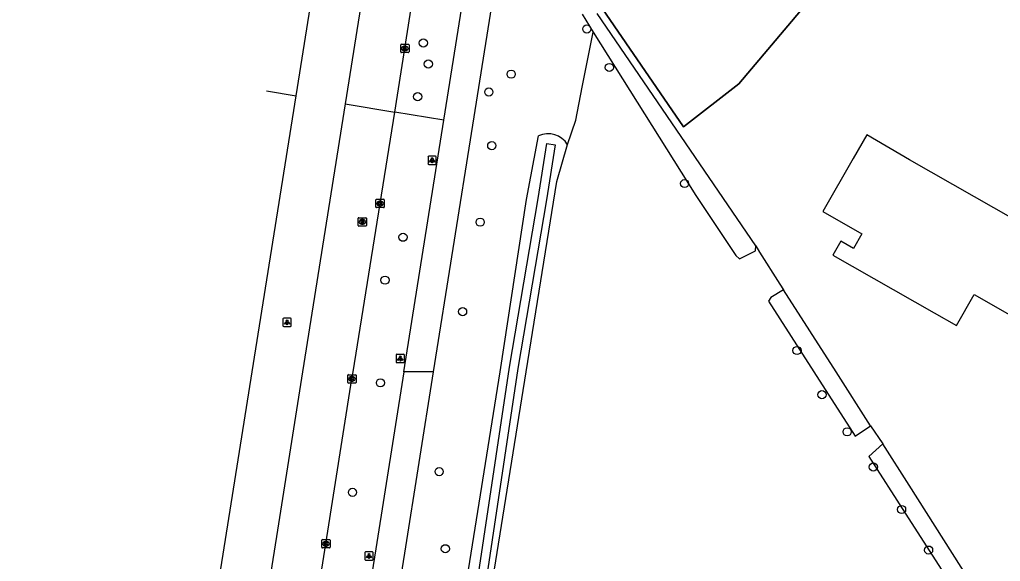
# Model space of a CAD drawing. Extents: x 160203 to 161526, y 379529 to 381797.
# Drawn here: x 160233.9 to 160351.6, y 379977.3 to 380042.3 of the extents above; entities that cross this region are included whole.
import ezdxf

# ---------------------------------------------------------------- set-up
doc = ezdxf.new("R2010")
doc.units = 0
for name, color, linetype in [('IMGEO_Berm_groen', 7, 'Continuous'), ('IMGEO_Boom', 7, 'Continuous'), ('IMGEO_Bouwland', 7, 'Continuous'), ('IMGEO_Fietspad_gesloten', 7, 'Continuous'), ('IMGEO_Grasland_agrarisch', 7, 'Continuous'), ('IMGEO_Groenvoorziening', 7, 'Continuous'), ('IMGEO_Hek', 7, 'Continuous'), ('IMGEO_Kolk', 7, 'Continuous'), ('IMGEO_Lichtpunt', 7, 'Continuous'), ('IMGEO_Loofbos', 7, 'Continuous'), ('IMGEO_Pand', 7, 'Continuous'), ('IMGEO_Rijbaan_regionaal_gesloten', 7, 'Continuous'), ('IMGEO_Rioolput', 7, 'Continuous'), ('IMGEO_Waterloop', 7, 'Continuous')]:
    doc.layers.add(name, color=color, linetype=linetype)

msp = doc.modelspace()

# ---------------------------------------------------------------- linework, layer by layer
at = {"layer": 'IMGEO_Berm_groen'}
msp.add_lwpolyline([(160284.77, 380030.19), (160278.87, 380031.17)], dxfattribs=at)
at = {"layer": 'IMGEO_Boom'}
for centre in [(160301.93, 380041.14), (160282.3, 380039.46), (160282.9, 380036.93), (160304.63, 380036.52), (160292.85, 380035.71), (160281.62, 380033.01), (160290.17, 380033.57), (160290.52, 380027.14), (160313.66, 380022.59), (160289.13, 380017.96), (160279.87, 380016.15), (160277.71, 380011), (160287.02, 380007.23), (160327.16, 380002.56), (160277.16, 379998.68), (160330.15, 379997.26), (160333.18, 379992.81), (160284.2, 379988.03), (160336.32, 379988.58), (160273.8, 379985.54), (160339.71, 379983.49), (160284.95, 379978.78), (160342.95, 379978.62)]:
    msp.add_circle(centre, 0.489, dxfattribs=at)
at = {"layer": 'IMGEO_Bouwland'}
msp.add_lwpolyline([(160338.88, 380056.73), (160320.18, 380034.55), (160313.52, 380029.4), (160303.39, 380044.19)], dxfattribs=at)
at = {"layer": 'IMGEO_Fietspad_gesloten'}
for points in [[(160283.54, 380000), (160288.25, 380029.61), (160296.05, 380078.64), (160304.95, 380134.52), (160305.52, 380137.94)], [(160284.77, 380030.19), (160292.61, 380079.46), (160295.04, 380095.12), (160301.46, 380134.98), (160302, 380138.34)], [(160279.97, 380000), (160284.77, 380030.19)], [(160279.97, 380000), (160276.59, 379978.75), (160257.22, 379857.27), (160255.08, 379842.3), (160254.02, 379834.36), (160252.12, 379820.16)], [(160256.53, 379826.14), (160258.63, 379841.98), (160260.67, 379856.52), (160280.08, 379978.27), (160283.54, 380000)], [(160283.54, 380000), (160279.97, 380000)]]:
    msp.add_lwpolyline(points, dxfattribs=at)
at = {"layer": 'IMGEO_Grasland_agrarisch'}
for points in [[(160302.71, 380040.76), (160315, 380021.17), (160319.82, 380013.95), (160320.25, 380013.57), (160322.18, 380014.54), (160322.21, 380015.12)], [(160269.1, 379840.82), (160294.66, 380000), (160298.32, 380022.82), (160299.63, 380027.26)], [(160322.21, 380015.12), (160322.67, 380014.38), (160325.08, 380010.54), (160325.52, 380009.84)], [(160335.99, 379993.53), (160337.45, 379991.38)]]:
    msp.add_lwpolyline(points, dxfattribs=at)
at = {"layer": 'IMGEO_Groenvoorziening'}
msp.add_lwpolyline([(160322.21, 380015.12), (160303.16, 380043)], dxfattribs=at)
at = {"layer": 'IMGEO_Hek'}
msp.add_lwpolyline([(160303.39, 380044.19), (160313.52, 380029.4), (160320.18, 380034.55), (160338.88, 380056.73)], dxfattribs=at)
at = {"layer": 'IMGEO_Kolk'}
for p, q in [((160279.59, 380038.38), (160279.59, 380039.23)), ((160279.66, 380039.31), (160280.52, 380039.31)), ((160280.08, 380039.09), (160280.1, 380039.09)), ((160280.59, 380039.23), (160280.59, 380038.38)), ((160280.52, 380038.31), (160279.66, 380038.31)), ((160280.1, 380038.53), (160280.08, 380038.53)), ((160276.61, 380019.77), (160276.61, 380020.63)), ((160276.69, 380020.7), (160277.54, 380020.7)), ((160277.1, 380020.48), (160277.13, 380020.48)), ((160277.61, 380020.63), (160277.61, 380019.77)), ((160277.54, 380019.7), (160276.69, 380019.7)), ((160277.12, 380019.92), (160277.1, 380019.92)), ((160273.24, 379998.74), (160273.24, 379999.59)), ((160273.31, 379999.66), (160274.17, 379999.66)), ((160273.73, 379999.44), (160273.75, 379999.44)), ((160274.24, 379999.59), (160274.24, 379998.74)), ((160274.17, 379998.66), (160273.31, 379998.66)), ((160273.75, 379998.88), (160273.72, 379998.88)), ((160270.12, 379978.95), (160270.12, 379979.8)), ((160270.19, 379979.88), (160271.05, 379979.88)), ((160271.05, 379978.88), (160270.19, 379978.88)), ((160270.63, 379979.1), (160270.6, 379979.1)), ((160270.61, 379979.66), (160270.63, 379979.66)), ((160271.12, 379979.8), (160271.12, 379978.95))]:
    msp.add_line(p, q, dxfattribs=at)
for points in [[(160279.59, 380038.38), (160279.59, 380039.23)], [(160279.66, 380039.31), (160280.52, 380039.31)], [(160279.91, 380039.01), (160280.03, 380039.01), (160280.03, 380038.85), (160280.16, 380039.01), (160280.33, 380039.01), (160280.18, 380038.86), (160280.33, 380038.61), (160280.18, 380038.61), (160280.1, 380038.77), (160280.03, 380038.7), (160280.03, 380038.61), (160279.91, 380038.61), (160279.91, 380039.01)], [(160280.59, 380039.23), (160280.59, 380038.38)], [(160280.52, 380038.31), (160279.66, 380038.31)], [(160276.61, 380019.77), (160276.61, 380020.63)], [(160276.69, 380020.7), (160277.54, 380020.7)], [(160276.93, 380020.4), (160277.06, 380020.4), (160277.06, 380020.25), (160277.19, 380020.4), (160277.35, 380020.4), (160277.2, 380020.25), (160277.36, 380020), (160277.2, 380020), (160277.12, 380020.17), (160277.06, 380020.1), (160277.06, 380020), (160276.93, 380020), (160276.93, 380020.4)], [(160277.61, 380020.63), (160277.61, 380019.77)], [(160277.54, 380019.7), (160276.69, 380019.7)], [(160273.24, 379998.74), (160273.24, 379999.59)], [(160273.31, 379999.66), (160274.17, 379999.66)], [(160273.56, 379999.36), (160273.68, 379999.36), (160273.68, 379999.21), (160273.81, 379999.36), (160273.98, 379999.36), (160273.83, 379999.21), (160273.98, 379998.96), (160273.83, 379998.96), (160273.75, 379999.13), (160273.68, 379999.06), (160273.68, 379998.96), (160273.56, 379998.96), (160273.56, 379999.36)], [(160274.24, 379999.59), (160274.24, 379998.74)], [(160274.17, 379998.66), (160273.31, 379998.66)], [(160270.12, 379978.95), (160270.12, 379979.8)], [(160270.19, 379979.88), (160271.05, 379979.88)], [(160271.05, 379978.88), (160270.19, 379978.88)], [(160270.44, 379979.58), (160270.56, 379979.58), (160270.56, 379979.43), (160270.69, 379979.58), (160270.86, 379979.58), (160270.71, 379979.43), (160270.86, 379979.18), (160270.71, 379979.18), (160270.63, 379979.34), (160270.56, 379979.27), (160270.56, 379979.18), (160270.44, 379979.18), (160270.44, 379979.58)], [(160271.12, 379979.8), (160271.12, 379978.95)]]:
    msp.add_lwpolyline(points, dxfattribs=at)
for centre, start, end in [((160279.67, 380039.23), 91.552, 178.448), ((160279.67, 380039.23), 91.552, 178.448), ((160280.51, 380039.23), 1.552, 88.448), ((160280.51, 380039.23), 1.552, 88.448), ((160279.67, 380038.38), 181.552, 268.448), ((160279.67, 380038.38), 181.552, 268.448), ((160280.51, 380038.38), 271.552, 358.448), ((160280.51, 380038.38), 271.552, 358.448), ((160276.69, 380020.63), 91.552, 178.448), ((160276.69, 380020.63), 91.552, 178.448), ((160277.54, 380020.63), 1.552, 88.448), ((160277.54, 380020.63), 1.552, 88.448), ((160276.69, 380019.78), 181.552, 268.448), ((160276.69, 380019.78), 181.552, 268.448), ((160277.54, 380019.78), 271.552, 358.448), ((160277.54, 380019.78), 271.552, 358.448), ((160273.32, 379999.59), 91.552, 178.448), ((160273.32, 379999.59), 91.552, 178.448), ((160274.16, 379999.59), 1.552, 88.448), ((160274.16, 379999.59), 1.552, 88.448), ((160273.32, 379998.74), 181.552, 268.448), ((160273.32, 379998.74), 181.552, 268.448), ((160274.16, 379998.74), 271.552, 358.448), ((160274.16, 379998.74), 271.552, 358.448), ((160270.2, 379979.8), 91.552, 178.448), ((160270.2, 379979.8), 91.552, 178.448), ((160270.2, 379978.95), 181.552, 268.448), ((160270.2, 379978.95), 181.552, 268.448), ((160271.04, 379979.8), 1.552, 88.448), ((160271.04, 379979.8), 1.552, 88.448), ((160271.04, 379978.95), 271.552, 358.448), ((160271.04, 379978.95), 271.552, 358.448)]:
    msp.add_arc(centre, 0.0765, start, end, dxfattribs=at)
for centre, major_axis, ratio, start_param, end_param in [((160280.08, 380038.81), (-0.387, 0.002), 0.722429, 4.712389, 7.853982), ((160280.1, 380038.81), (-0.39, 0.002), 0.717154, 1.570796, 4.712389), ((160277.1, 380020.2), (-0.387, 0.002), 0.722429, 4.712389, 7.853982), ((160277.12, 380020.2), (-0.39, 0.002), 0.717154, 1.570796, 4.712389), ((160273.73, 379999.16), (-0.387, 0.002), 0.722429, 4.712389, 7.853982), ((160273.75, 379999.16), (-0.39, 0.002), 0.717154, 1.570796, 4.712389), ((160270.61, 379979.38), (-0.387, 0.002), 0.722429, 4.712389, 7.853982), ((160270.63, 379979.38), (-0.39, 0.002), 0.717154, 1.570796, 4.712389)]:
    msp.add_ellipse(centre, major_axis=major_axis, ratio=ratio, start_param=start_param, end_param=end_param, dxfattribs=at)
at = {"layer": 'IMGEO_Lichtpunt'}
for p, q in [((160282.87, 380025.79), (160282.87, 380024.99)), ((160282.87, 380025.79), (160282.87, 380024.99)), ((160283.77, 380025.89), (160282.96, 380025.89)), ((160283.77, 380025.89), (160282.96, 380025.89)), ((160282.96, 380024.89), (160283.77, 380024.89)), ((160282.96, 380024.89), (160283.77, 380024.89)), ((160283.86, 380024.99), (160283.86, 380025.79)), ((160283.86, 380024.99), (160283.86, 380025.79)), ((160265.46, 380006.35), (160265.46, 380005.54)), ((160265.46, 380006.35), (160265.46, 380005.54)), ((160266.36, 380006.45), (160265.55, 380006.45)), ((160266.36, 380006.45), (160265.55, 380006.45)), ((160266.45, 380005.54), (160266.45, 380006.35)), ((160266.45, 380005.54), (160266.45, 380006.35)), ((160265.55, 380005.45), (160266.36, 380005.45)), ((160265.55, 380005.45), (160266.36, 380005.45)), ((160279.04, 380002.01), (160279.04, 380001.2)), ((160279.04, 380002.01), (160279.04, 380001.2)), ((160279.94, 380002.1), (160279.13, 380002.1)), ((160279.94, 380002.1), (160279.13, 380002.1)), ((160280.03, 380001.2), (160280.03, 380002.01)), ((160280.03, 380001.2), (160280.03, 380002.01)), ((160279.13, 380001.11), (160279.94, 380001.11)), ((160279.13, 380001.11), (160279.94, 380001.11)), ((160275.29, 379978.32), (160275.29, 379977.51)), ((160275.29, 379978.32), (160275.29, 379977.51)), ((160276.19, 379978.41), (160275.38, 379978.41)), ((160276.19, 379978.41), (160275.38, 379978.41)), ((160276.28, 379977.51), (160276.28, 379978.32)), ((160276.28, 379977.51), (160276.28, 379978.32)), ((160275.38, 379977.42), (160276.19, 379977.42)), ((160275.38, 379977.42), (160276.19, 379977.42))]:
    msp.add_line(p, q, dxfattribs=at)
for points in [[(160283.24, 380025.46), (160283.28, 380025.43), (160283.09, 380025.17), (160283.05, 380025.19), (160283.24, 380025.46)], [(160283.34, 380025.41), (160283.39, 380025.41), (160283.39, 380025.09), (160283.34, 380025.09), (160283.34, 380025.41)], [(160283.45, 380025.43), (160283.49, 380025.46), (160283.68, 380025.19), (160283.64, 380025.17), (160283.45, 380025.43)], [(160265.83, 380006.01), (160265.87, 380005.99), (160265.68, 380005.72), (160265.64, 380005.75), (160265.83, 380006.01)], [(160265.93, 380005.97), (160265.98, 380005.97), (160265.98, 380005.64), (160265.93, 380005.64), (160265.93, 380005.97)], [(160266.04, 380005.99), (160266.08, 380006.01), (160266.27, 380005.75), (160266.23, 380005.72), (160266.04, 380005.99)], [(160279.41, 380001.67), (160279.45, 380001.64), (160279.26, 380001.38), (160279.22, 380001.41), (160279.41, 380001.67)], [(160279.51, 380001.62), (160279.56, 380001.62), (160279.56, 380001.3), (160279.51, 380001.3), (160279.51, 380001.62)], [(160279.62, 380001.64), (160279.66, 380001.67), (160279.85, 380001.41), (160279.81, 380001.38), (160279.62, 380001.64)], [(160275.66, 379977.98), (160275.7, 379977.95), (160275.51, 379977.69), (160275.47, 379977.72), (160275.66, 379977.98)], [(160275.76, 379977.93), (160275.81, 379977.93), (160275.81, 379977.61), (160275.76, 379977.61), (160275.76, 379977.93)], [(160275.87, 379977.95), (160275.91, 379977.98), (160276.1, 379977.72), (160276.06, 379977.69), (160275.87, 379977.95)]]:
    msp.add_lwpolyline(points, dxfattribs=at)
for centre in [(160283.37, 380025.59), (160265.96, 380006.15), (160279.54, 380001.81), (160275.79, 379978.12)]:
    msp.add_circle(centre, 0.0994, dxfattribs=at)
for centre, start, end in [((160282.96, 380025.79), 90, 180), ((160282.96, 380025.79), 90, 180), ((160282.96, 380024.99), 180, 270), ((160282.96, 380024.99), 180, 270), ((160283.77, 380025.79), 0, 90), ((160283.77, 380025.79), 0, 90), ((160283.77, 380024.99), 270, 0), ((160283.77, 380024.99), 270, 360), ((160265.55, 380006.35), 90, 180), ((160265.55, 380006.35), 90, 180), ((160266.36, 380006.35), 0, 90), ((160266.36, 380006.35), 0, 90), ((160265.55, 380005.54), 180, 270), ((160265.55, 380005.54), 180, 270), ((160266.36, 380005.54), 270, 0), ((160266.36, 380005.54), 270, 360), ((160279.13, 380002.01), 90, 180), ((160279.13, 380002.01), 90, 180), ((160279.94, 380002.01), 0, 90), ((160279.94, 380002.01), 0, 90), ((160279.13, 380001.2), 180, 270), ((160279.13, 380001.2), 180, 270), ((160279.94, 380001.2), 270, 0), ((160279.94, 380001.2), 270, 360), ((160275.38, 379978.32), 90, 180), ((160275.38, 379978.32), 90, 180), ((160276.19, 379978.32), 0, 90), ((160276.19, 379978.32), 0, 90), ((160275.38, 379977.51), 180, 270), ((160275.38, 379977.51), 180, 270), ((160276.19, 379977.51), 270, 0), ((160276.19, 379977.51), 270, 360)]:
    msp.add_arc(centre, 0.0946, start, end, dxfattribs=at)
at = {"layer": 'IMGEO_Loofbos'}
for points in [[(160301.36, 380042.91), (160302.71, 380040.76)], [(160299.63, 380027.26), (160300.6, 380030.21), (160301.39, 380034.16), (160302.71, 380040.76)], [(160296.11, 380028.32), (160294.67, 380020.68), (160291.49, 380000), (160265.32, 379836.48), (160266.62, 379836.23), (160268.4, 379836.24), (160269.1, 379840.82)]]:
    msp.add_lwpolyline(points, dxfattribs=at)
msp.add_arc((160297.28, 380025.82), 2.75, 31.3711, 115.066, dxfattribs=at)
at = {"layer": 'IMGEO_Pand'}
msp.add_lwpolyline([(160353.21, 380017.9), (160353.37, 380018.19), (160345.85, 380022.48), (160340.67, 380025.43), (160335.52, 380028.43), (160333.9, 380025.59), (160330.26, 380019.22), (160334.94, 380016.55), (160333.95, 380014.81), (160332.42, 380015.68), (160331.47, 380014.01), (160343.62, 380007.08), (160346.29, 380005.56), (160348.42, 380009.29), (160359.14, 380003.18), (160364.02, 380011.74), (160359.68, 380014.22), (160353.21, 380017.9)], dxfattribs=at)
at = {"layer": 'IMGEO_Rijbaan_regionaal_gesloten'}
for points in [[(160278.87, 380031.17), (160280.09, 380038.81), (160283.22, 380058.7), (160286.51, 380079.43), (160289.19, 380095.96), (160295.54, 380136.03), (160298.79, 380156.27), (160302.32, 380178.49), (160305.54, 380198.75), (160308.62, 380217.98), (160311.86, 380238.21), (160313.74, 380250), (160314.35, 380253.86), (160314.59, 380255.47), (160319.72, 380287.46)], [(160267.03, 380033.12), (160271.43, 380060.8), (160283.58, 380137.11), (160290.49, 380180.23), (160301.59, 380250), (160302.08, 380253.08)], [(160306.49, 380242.67), (160296.4, 380179.3), (160289.51, 380136.18), (160277.33, 380059.83), (160272.93, 380032.15)], [(160233.89, 379822.55), (160236.49, 379840.86), (160240.13, 379864), (160261.76, 380000), (160267.03, 380033.12)], [(160263.48, 380033.71), (160267.03, 380033.12)], [(160272.93, 380032.15), (160267.81, 380000), (160264.67, 379980.23), (160246, 379863.01), (160242.46, 379840.02), (160239.81, 379821.77), (160239.43, 379819.2), (160236.89, 379800.14), (160236.04, 379793.32), (160233.85, 379774.97)], [(160272.93, 380032.15), (160278.87, 380031.17)], [(160245.78, 379820.99), (160248.41, 379839.31), (160251.87, 379861.76), (160255, 379881.24), (160258.37, 379902.43), (160261.27, 379920.43), (160264.35, 379939.85), (160267.54, 379959.87), (160270.62, 379979.38), (160273.74, 379999.16), (160273.87, 380000), (160277.11, 380020.2), (160278.87, 380031.17)]]:
    msp.add_lwpolyline(points, dxfattribs=at)
at = {"layer": 'IMGEO_Rioolput'}
for p, q in [((160274.48, 380017.56), (160274.48, 380018.42)), ((160274.56, 380018.49), (160275.41, 380018.49)), ((160274.97, 380018.27), (160275, 380018.27)), ((160275.49, 380018.42), (160275.49, 380017.56)), ((160275.41, 380017.49), (160274.56, 380017.49)), ((160274.99, 380017.71), (160274.97, 380017.71))]:
    msp.add_line(p, q, dxfattribs=at)
for points in [[(160274.48, 380017.56), (160274.48, 380018.42)], [(160274.56, 380018.49), (160275.41, 380018.49)], [(160275.07, 380018.19), (160274.82, 380018.19), (160274.82, 380017.79)], [(160274.82, 380017.79), (160274.95, 380017.79), (160274.95, 380017.95), (160274.96, 380017.95)], [(160275, 380018.11), (160274.95, 380018.11), (160274.95, 380018.03)], [(160274.95, 380018.03), (160275, 380018.03)], [(160275, 380017.92), (160275.07, 380017.79), (160275.21, 380017.79), (160275.15, 380017.92)], [(160275.49, 380018.42), (160275.49, 380017.56)], [(160275.41, 380017.49), (160274.56, 380017.49)]]:
    msp.add_lwpolyline(points, dxfattribs=at)
for centre, radius, start, end in [((160274.56, 380018.41), 0.0765, 91.552, 178.448), ((160274.56, 380018.41), 0.0765, 91.552, 178.448), ((160274.95, 380017.9), 0.0533, 26.0293, 88.6989), ((160275, 380018.01), 0.0964, 77.0061, 93.1865), ((160274.98, 380018.22), 0.19, 274.7715, 282.9687), ((160275.02, 380018.07), 0.0378, 276.6634, 79.6772), ((160275.07, 380018.08), 0.109, 350.3612, 89.416), ((160275.07, 380018.08), 0.112, 277.5842, 350.9817), ((160275.05, 380017.86), 0.108, 29.5134, 73.7905), ((160275.41, 380018.41), 0.0765, 1.552, 88.448), ((160275.41, 380018.41), 0.0765, 1.552, 88.448), ((160274.56, 380017.56), 0.0765, 181.552, 268.448), ((160274.56, 380017.56), 0.0765, 181.552, 268.448), ((160275.41, 380017.56), 0.0765, 271.552, 358.448), ((160275.41, 380017.56), 0.0765, 271.552, 358.448)]:
    msp.add_arc(centre, radius, start, end, dxfattribs=at)
for centre, major_axis, ratio, start_param, end_param in [((160274.97, 380017.99), (-0.387, 0.002), 0.722429, 4.712389, 7.853982), ((160275, 380017.99), (-0.39, 0.002), 0.717154, 1.570796, 4.712389)]:
    msp.add_ellipse(centre, major_axis=major_axis, ratio=ratio, start_param=start_param, end_param=end_param, dxfattribs=at)
at = {"layer": 'IMGEO_Waterloop'}
for points in [[(160267.74, 379837.35), (160266.75, 379837.51), (160272.07, 379871.14), (160275.08, 379890.17), (160279.66, 379918.25), (160282.98, 379938.72), (160287.95, 379969.32), (160292.64, 380000.58), (160296.1, 380020.8), (160297.14, 380027.39), (160298.14, 380027.24), (160297.1, 380020.63), (160293.64, 380000.42), (160288.95, 379969.16), (160283.98, 379938.56), (160280.66, 379918.09), (160276.08, 379890.01), (160273.07, 379870.98), (160267.74, 379837.35)], [(160325.52, 380009.84), (160324.03, 380008.91), (160323.75, 380008.48), (160329.19, 380000), (160334.14, 379992.28), (160335.99, 379993.53)], [(160335.99, 379993.53), (160331.84, 380000), (160325.52, 380009.84)], [(160368.12, 380000), (160350.83, 379971.26), (160350.52, 379971.11), (160350.09, 379971.23), (160347.92, 379974.93), (160340.63, 379986.39), (160337.45, 379991.38)], [(160337.45, 379991.38), (160335.78, 379989.85), (160340.15, 379983.05), (160348.14, 379970.62), (160349.37, 379969.72)]]:
    msp.add_lwpolyline(points, dxfattribs=at)

doc.saveas('drawing.dxf')
